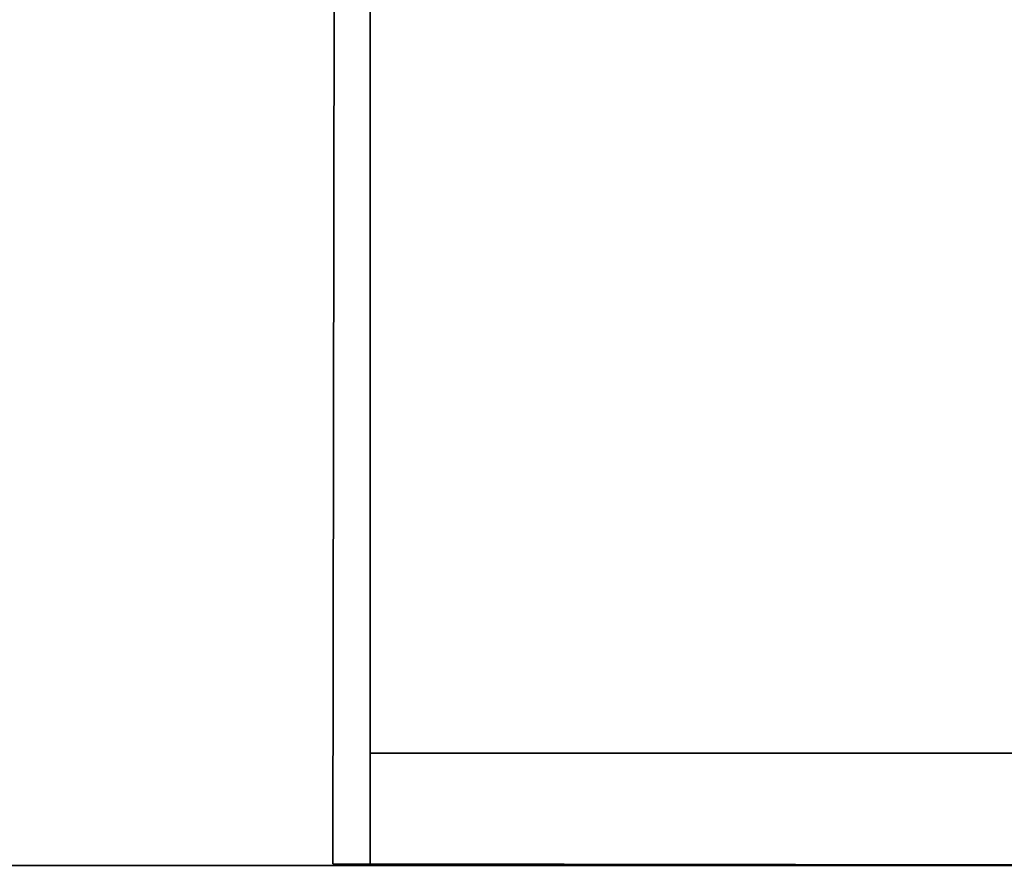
# Model space of a CAD drawing. Extents: x 413.3 to 457.5, y 5047.8 to 5050.
# Tile 615 of 656: x 451.2391 to 451.3223, y 5047.8249 to 5047.8965. Entities that reach past the tile are written whole.
import ezdxf

# ---------------------------------------------------------------- set-up
doc = ezdxf.new("R2010")
doc.units = 0
doc.header["$LTSCALE"] = 150
doc.header["$MEASUREMENT"] = 0
doc.layers.add('3DFACE_SHAPE', color=7, linetype='CONTINUOUS')

msp = doc.modelspace()

# ---------------------------------------------------------------- linework, layer by layer
at = {"layer": '3DFACE_SHAPE', "color": 13}
for points, invisible_edges in [([(451.365539, 5050.025014, -0.1905), (451.26869, 5050.025153, -0.1905), (451.26554, 5047.825153, -0.1905)], 12), ([(451.26869, 5050.025153, -0.0095), (451.362442, 5047.861866, -0.0095), (451.26554, 5047.825153, -0.0095)], 3), ([(451.26554, 5047.825153), (451.26869, 5050.025153), (451.26554, 5047.825153, -0.0095)], 2), ([(451.26869, 5050.025153), (451.26869, 5050.025153, -0.0095), (451.26554, 5047.825153, -0.0095)], 12), ([(451.468689, 5050.024866), (451.26869, 5050.025153), (451.26554, 5047.825153)], 12), ([(451.26554, 5047.825153, -0.2), (451.26869, 5050.025153, -0.2), (451.465539, 5047.824866, -0.2)], 2), ([(451.26554, 5047.825153, -0.1905), (451.26869, 5050.025153, -0.1905), (451.26554, 5047.825153, -0.2)], 2), ([(451.26869, 5050.025153, -0.1905), (451.26869, 5050.025153, -0.2), (451.26554, 5047.825153, -0.2)], 12), ([(451.362389, 5047.825014, -0.1905), (451.365539, 5050.025014, -0.1905), (451.26554, 5047.825153, -0.1905)], 2), ([(451.465539, 5047.824866), (451.468689, 5050.024866), (451.26554, 5047.825153)], 2), ([(451.362623, 5047.988166, -0.0095), (451.362442, 5047.861866, -0.0095), (451.26869, 5050.025153, -0.0095)], 14), ([(451.26869, 5050.025153, -0.2), (451.468689, 5050.024866, -0.2), (451.465539, 5047.824866, -0.2)], 12), ([(447.468689, 5047.825009), (451.268689, 5047.825009), (447.468689, 5048.025009)], 2), ([(451.268689, 5047.825009), (451.268689, 5048.025009), (447.468689, 5048.025009)], 12), ([(451.268689, 5047.825009, -0.2), (447.468689, 5047.825009, -0.2), (451.268689, 5048.025009, -0.2)], 2), ([(447.468689, 5047.825009, -0.2), (447.468689, 5048.025009, -0.2), (451.268689, 5048.025009, -0.2)], 12), ([(451.268689, 5048.025009, -0.2), (451.268689, 5047.921859, -0.1905), (451.268689, 5047.825009, -0.2)], 3), ([(451.268689, 5047.825009), (451.268689, 5047.928159, -0.0095), (451.268689, 5048.025009)], 3), ([(451.268689, 5047.921859, -0.0095), (451.268689, 5047.928159, -0.0095), (451.268689, 5047.825009)], 14), ([(447.468689, 5047.921859, -0.0095), (451.268689, 5047.921859, -0.0095), (447.468689, 5047.825009, -0.0095)], 2), ([(451.268689, 5047.921859, -0.0095), (451.268689, 5047.825009, -0.0095), (447.468689, 5047.825009, -0.0095)], 12), ([(451.268689, 5047.921859, -0.1905), (447.468689, 5047.921859, -0.1905), (451.268689, 5047.825009, -0.1905)], 2), ([(447.468689, 5047.921859, -0.1905), (447.468689, 5047.825009, -0.1905), (451.268689, 5047.825009, -0.1905)], 12), ([(451.268689, 5047.921859, -0.1905), (451.268689, 5047.825009, -0.1905), (451.268689, 5047.825009, -0.2)], 12), ([(451.268689, 5047.825009, -0.0095), (451.268689, 5047.921859, -0.0095), (451.268689, 5047.825009)], 2), ([(451.362442, 5047.861866, -0.0095), (451.362389, 5047.825014, -0.0095), (451.26554, 5047.825153, -0.0095)], 12), ([(451.268689, 5047.834509, -1), (451.365539, 5047.834509, -1), (451.268689, 5047.825009, -1)], 2), ([(451.365539, 5047.834509, -1), (451.371839, 5047.834509, -1), (451.268689, 5047.825009, -1)], 15), ([(451.268689, 5047.825009, -1), (451.371839, 5047.834509, -1), (451.468689, 5047.825009, -1)], 3), ([(451.468689, 5047.825009, -0.2), (451.365539, 5047.834509, -0.2), (451.268689, 5047.825009, -0.2)], 3), ([(451.365539, 5047.834509, -0.2), (451.268689, 5047.834509, -0.2), (451.268689, 5047.825009, -0.2)], 12), ([(451.268689, 5047.834509, -1), (451.268689, 5047.834509, -0.2), (451.365539, 5047.834509, -1)], 2), ([(451.268689, 5047.834509, -0.2), (451.365539, 5047.834509, -0.2), (451.365539, 5047.834509, -1)], 12), ([(451.268689, 5047.825009, -1), (451.268689, 5047.825009, -0.2), (451.268689, 5047.834509, -1)], 2), ([(451.268689, 5047.825009, -0.2), (451.268689, 5047.834509, -0.2), (451.268689, 5047.834509, -1)], 12), ([(451.26554, 5047.825153, -0.0095), (451.362389, 5047.825014, -0.0095), (451.26554, 5047.825153)], 2), ([(451.362389, 5047.825014, -0.0095), (451.368689, 5047.825005, -0.0095), (451.26554, 5047.825153)], 15), ([(451.26554, 5047.825153), (451.368689, 5047.825005, -0.0095), (451.465539, 5047.824866)], 3), ([(451.465539, 5047.824866, -0.2), (451.362389, 5047.825014, -0.1905), (451.26554, 5047.825153, -0.2)], 3), ([(451.362389, 5047.825014, -0.1905), (451.26554, 5047.825153, -0.1905), (451.26554, 5047.825153, -0.2)], 12), ([(447.468689, 5047.825009, -0.0095), (451.268689, 5047.825009, -0.0095), (447.468689, 5047.825009)], 2), ([(451.268689, 5047.825009, -0.0095), (451.268689, 5047.825009), (447.468689, 5047.825009)], 12), ([(451.268689, 5047.825009, -0.1905), (447.468689, 5047.825009, -0.1905), (451.268689, 5047.825009, -0.2)], 2), ([(447.468689, 5047.825009, -0.1905), (447.468689, 5047.825009, -0.2), (451.268689, 5047.825009, -0.2)], 12), ([(451.468689, 5047.825009, -1), (451.468689, 5047.825009, -0.2), (451.268689, 5047.825009, -1)], 2), ([(451.468689, 5047.825009, -0.2), (451.268689, 5047.825009, -0.2), (451.268689, 5047.825009, -1)], 12)]:
    msp.add_3dface(points, dxfattribs=dict(at, invisible_edges=invisible_edges))

doc.saveas('drawing.dxf')
